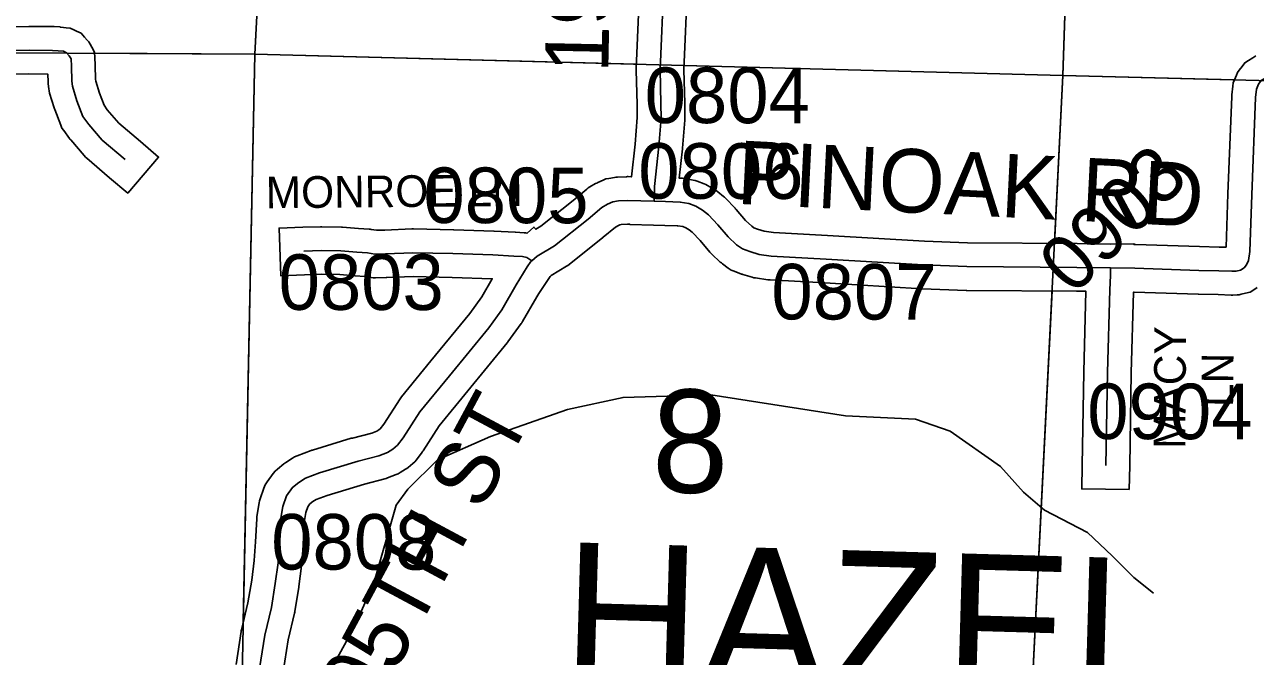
# Model space of a CAD drawing. Extents: x -132.8 to -73.3, y -60 to -26.
# Drawn here: x -120.938 to -119.387, y -40.152 to -39.355 of the extents above; entities that cross this region are included whole.
import ezdxf

# ---------------------------------------------------------------- set-up
doc = ezdxf.new("R2010")
doc.units = 0
for name, color, linetype in [('tdCoHydroRiver', 7, 'Continuous'), ('tdCoSecRdNmbr', 7, 'Continuous'), ('tdCoSecRdTxt', 7, 'Continuous'), ('tdCoSecRteBand', 7, 'Continuous'), ('tdCoSecRteCL', 7, 'Continuous'), ('tdCoSectLine', 7, 'Continuous'), ('tdCoSectLinePart', 7, 'Continuous'), ('tdCoSectNmbr', 7, 'Continuous'), ('tdCoSurfGravel', 7, 'Continuous'), ('tdCoTwpNameTxt', 7, 'Continuous')]:
    doc.layers.add(name, color=color, linetype=linetype)

msp = doc.modelspace()

# ---------------------------------------------------------------- linework, layer by layer
at = {"layer": 'tdCoHydroRiver'}
msp.add_lwpolyline([(-119.5151, -40.0717), (-119.5398, -40.0521), (-119.5675, -40.0246), (-119.5983, -39.9953), (-119.6528, -39.967), (-119.679, -39.9442), (-119.7081, -39.9119), (-119.7716, -39.8676), (-119.8154, -39.8522), (-119.9036, -39.8482), (-120.0734, -39.8215), (-120.1839, -39.8249), (-120.2538, -39.8403), (-120.351, -39.874), (-120.418, -39.9037), (-120.4553, -39.9405), (-120.4701, -39.9606), (-120.498, -40.0593), (-120.5232, -40.1154), (-120.6277, -40.305), (-120.6465, -40.3581), (-120.6581, -40.3767), (-120.6616, -40.3908)], dxfattribs=at)
at = {"layer": 'tdCoSecRteBand'}
for points in [[(-120.6718, -40.1619), (-120.6654, -40.1203), (-120.6652, -40.1191), (-120.6649, -40.1179), (-120.6568, -40.084), (-120.6521, -40.0552), (-120.6488, -40.0304), (-120.6472, -40.0072), (-120.6457, -39.9781), (-120.6456, -39.9765), (-120.6454, -39.9749), (-120.6426, -39.9579), (-120.6422, -39.9553), (-120.6414, -39.9528), (-120.6367, -39.9393), (-120.6353, -39.9351), (-120.6327, -39.9315), (-120.625, -39.9209), (-120.6227, -39.9177), (-120.6196, -39.9152), (-120.6117, -39.9087), (-120.6105, -39.9077), (-120.6091, -39.9068), (-120.6007, -39.9014), (-120.598, -39.8997), (-120.5949, -39.8985), (-120.5772, -39.8919), (-120.5763, -39.8915), (-120.5754, -39.8912), (-120.5265, -39.8764), (-120.5259, -39.8762), (-120.5252, -39.8761), (-120.5008, -39.8699), (-120.4944, -39.8674), (-120.4919, -39.8658), (-120.4901, -39.8643), (-120.4857, -39.8585), (-120.4651, -39.8267), (-120.4642, -39.8253), (-120.4632, -39.8241), (-120.4262, -39.7787), (-120.4261, -39.7786), (-120.4261, -39.7786), (-120.3771, -39.7189), (-120.362, -39.698), (-120.3489, -39.6752), (-120.3492, -39.6752), (-120.3992, -39.6735), (-120.4486, -39.6723), (-120.4819, -39.6737), (-120.4822, -39.6737), (-120.4826, -39.6737), (-120.4962, -39.674), (-120.4988, -39.674), (-120.5014, -39.6736), (-120.5095, -39.6723), (-120.5218, -39.6715), (-120.5219, -39.6714), (-120.5219, -39.6714), (-120.5411, -39.67), (-120.5641, -39.6696), (-120.5855, -39.6703), (-120.6155, -39.6713), (-120.6175, -39.6113), (-120.5875, -39.6103), (-120.5653, -39.6096), (-120.5645, -39.6095), (-120.5637, -39.6096), (-120.539, -39.6101), (-120.5382, -39.6101), (-120.5374, -39.6101), (-120.5175, -39.6116), (-120.5039, -39.6126), (-120.5027, -39.6127), (-120.5014, -39.6129), (-120.4947, -39.614), (-120.4841, -39.6138), (-120.4502, -39.6123), (-120.4492, -39.6123), (-120.4482, -39.6123), (-120.3976, -39.6135), (-120.3975, -39.6135), (-120.3973, -39.6135), (-120.347, -39.6152), (-120.3468, -39.6153), (-120.3466, -39.6153), (-120.32, -39.6165), (-120.3197, -39.6165), (-120.3193, -39.6165), (-120.3087, -39.6173), (-120.3065, -39.6174), (-120.305, -39.6178), (-120.2962, -39.6101), (-120.2939, -39.6127), (-120.2875, -39.6089), (-120.247, -39.5766), (-120.2297, -39.5622), (-120.2278, -39.5607), (-120.2257, -39.5594), (-120.2186, -39.5552), (-120.2171, -39.5544), (-120.2156, -39.5537), (-120.2089, -39.5507), (-120.2055, -39.5492), (-120.2018, -39.5486), (-120.1947, -39.5474), (-120.1928, -39.547), (-120.1909, -39.5469), (-120.1796, -39.5465), (-120.1784, -39.5464), (-120.1773, -39.5464), (-120.1737, -39.5466), (-120.1732, -39.5466), (-120.1688, -39.5053), (-120.166, -39.4716), (-120.1662, -39.4552), (-120.1672, -39.4121), (-120.1672, -39.4112), (-120.1672, -39.4102), (-120.1627, -39.302)], [(-120.1028, -39.3044), (-120.1072, -39.4117), (-120.1062, -39.4539), (-120.1062, -39.4541), (-120.1062, -39.4542), (-120.1059, -39.4722), (-120.1059, -39.4736), (-120.1061, -39.4751), (-120.109, -39.5106), (-120.109, -39.511), (-120.1091, -39.5113), (-120.113, -39.5484), (-120.1111, -39.5484), (-120.1089, -39.5485), (-120.1067, -39.5489), (-120.0956, -39.5508), (-120.0929, -39.5513), (-120.0904, -39.5522), (-120.0817, -39.5555), (-120.0794, -39.5563), (-120.0773, -39.5575), (-120.0687, -39.5625), (-120.0664, -39.5637), (-120.0644, -39.5654), (-120.0573, -39.5713), (-120.056, -39.5724), (-120.0548, -39.5736), (-120.0427, -39.5862), (-120.042, -39.587), (-120.0413, -39.5877), (-120.0297, -39.6016), (-120.0217, -39.609), (-120.0192, -39.6109), (-120.0146, -39.6126), (-120.0061, -39.6151), (-119.9941, -39.6168), (-119.9263, -39.6205), (-119.9262, -39.6205), (-119.9261, -39.6205), (-119.8039, -39.6278), (-119.7497, -39.6298), (-119.6116, -39.6308), (-119.6114, -39.6308), (-119.6113, -39.6308), (-119.5989, -39.631), (-119.5694, -39.6315), (-119.5398, -39.6311), (-119.5398, -39.632), (-119.5389, -39.632), (-119.5383, -39.632), (-119.538, -39.632), (-119.5378, -39.632), (-119.4571, -39.6347), (-119.4324, -39.6352), (-119.4323, -39.6352), (-119.4321, -39.6352), (-119.4236, -39.6355)], [(-121.131, -39.3575), (-120.9329, -39.3568), (-120.9328, -39.3568), (-120.9326, -39.3568), (-120.903, -39.3571), (-120.9021, -39.3571), (-120.9012, -39.3571), (-120.894, -39.3576), (-120.8935, -39.3577), (-120.8929, -39.3577), (-120.886, -39.3585), (-120.881, -39.359), (-120.8765, -39.3611), (-120.8728, -39.3628), (-120.8671, -39.3655), (-120.8629, -39.3703), (-120.8595, -39.3742), (-120.8574, -39.3765), (-120.8559, -39.3792), (-120.8537, -39.3832), (-120.8502, -39.3893), (-120.8499, -39.3963), (-120.8494, -39.4054), (-120.8493, -39.4058), (-120.8493, -39.4062), (-120.8489, -39.4236), (-120.8486, -39.4261), (-120.844, -39.4411), (-120.8382, -39.4562), (-120.8341, -39.4619), (-120.8194, -39.4789), (-120.7923, -39.5021), (-120.7694, -39.5216), (-120.8084, -39.5672), (-120.8312, -39.5477), (-120.8601, -39.523), (-120.8618, -39.5216), (-120.8633, -39.5198), (-120.8803, -39.5001), (-120.8812, -39.4991), (-120.8819, -39.4981), (-120.8891, -39.4883), (-120.8913, -39.4851), (-120.8927, -39.4815), (-120.9004, -39.4618), (-120.9008, -39.4607), (-120.9011, -39.4596), (-120.9068, -39.4409), (-120.9076, -39.4383), (-120.9079, -39.4356), (-120.9086, -39.4292), (-120.9088, -39.4279), (-120.9088, -39.4266), (-120.9091, -39.417), (-120.9329, -39.4168), (-121.131, -39.4175)], [(-119.4236, -39.6355), (-119.4213, -39.5682), (-119.4213, -39.5682), (-119.4213, -39.5681), (-119.4166, -39.4453), (-119.4166, -39.4442), (-119.4164, -39.443), (-119.4152, -39.4324), (-119.4147, -39.4282), (-119.4131, -39.4243), (-119.4106, -39.4184), (-119.4092, -39.4151), (-119.4071, -39.4121), (-119.4036, -39.4075), (-119.4002, -39.4028), (-119.3953, -39.3997), (-119.3901, -39.3965), (-119.3862, -39.3941)], [(-119.5457, -39.9412), (-119.6057, -39.9402), (-119.6052, -39.9102), (-119.6032, -39.7928), (-119.6032, -39.7926), (-119.6032, -39.7924), (-119.6003, -39.691), (-119.6122, -39.6908), (-119.7506, -39.6898), (-119.751, -39.6898), (-119.7515, -39.6898), (-119.8065, -39.6878), (-119.8068, -39.6878), (-119.8072, -39.6878), (-119.9297, -39.6804), (-119.9986, -39.6767), (-119.9999, -39.6766), (-120.0012, -39.6764), (-120.0168, -39.6742), (-120.019, -39.6739), (-120.0211, -39.6732), (-120.0327, -39.6698), (-120.0336, -39.6695), (-120.0345, -39.6692), (-120.0439, -39.6657), (-120.0478, -39.6643), (-120.0512, -39.6618), (-120.0586, -39.6564), (-120.06, -39.6553), (-120.0613, -39.6541), (-120.0719, -39.6443), (-120.0733, -39.643), (-120.0745, -39.6416), (-120.0867, -39.6271), (-120.0969, -39.6164), (-120.1007, -39.6133), (-120.1049, -39.6108), (-120.1087, -39.6094), (-120.115, -39.6083), (-120.1156, -39.6083), (-120.1156, -39.6084), (-120.1313, -39.6079), (-120.1313, -39.6079), (-120.1313, -39.6079), (-120.1454, -39.6075), (-120.1752, -39.6069), (-120.1752, -39.6065), (-120.1781, -39.6064), (-120.1864, -39.6068), (-120.188, -39.6071), (-120.1897, -39.6078), (-120.1933, -39.6099), (-120.2089, -39.6229), (-120.2091, -39.6231), (-120.2094, -39.6233), (-120.2518, -39.6571), (-120.2534, -39.6584), (-120.2552, -39.6595), (-120.2745, -39.6709), (-120.276, -39.6722), (-120.29, -39.6939), (-120.2902, -39.6938), (-120.2928, -39.698), (-120.3108, -39.7293), (-120.3116, -39.7306), (-120.3125, -39.7318), (-120.329, -39.7547), (-120.3296, -39.7555), (-120.3302, -39.7562), (-120.3797, -39.8166), (-120.4156, -39.8607), (-120.4359, -39.8921), (-120.4366, -39.8931), (-120.4373, -39.894), (-120.4444, -39.9034), (-120.4465, -39.9061), (-120.4491, -39.9082), (-120.455, -39.9132), (-120.4565, -39.9144), (-120.4582, -39.9155), (-120.4649, -39.9197), (-120.4673, -39.9212), (-120.47, -39.9223), (-120.4809, -39.9265), (-120.4825, -39.9271), (-120.4843, -39.9276), (-120.5098, -39.9341), (-120.557, -39.9484), (-120.5708, -39.9536), (-120.5751, -39.9563), (-120.5787, -39.9592), (-120.5814, -39.963), (-120.5838, -39.9699), (-120.5859, -39.9828), (-120.5873, -40.0105), (-120.5873, -40.0108), (-120.5873, -40.0111), (-120.589, -40.0355), (-120.5891, -40.0364), (-120.5892, -40.0373), (-120.5927, -40.0635), (-120.5927, -40.0639), (-120.5928, -40.0643), (-120.5977, -40.0947), (-120.5979, -40.0958), (-120.5981, -40.0968), (-120.6062, -40.1307), (-120.6125, -40.1711)], [(-119.3843, -39.6862), (-119.3887, -39.6892), (-119.3935, -39.6923), (-119.399, -39.6935), (-119.4047, -39.6948), (-119.4072, -39.6953), (-119.4097, -39.6954), (-119.4151, -39.6957), (-119.4163, -39.6957), (-119.4174, -39.6957), (-119.4338, -39.6952), (-119.4585, -39.6947), (-119.4587, -39.6947), (-119.4589, -39.6947), (-119.5396, -39.692), (-119.5403, -39.692), (-119.5432, -39.794), (-119.5452, -39.9112), (-119.5457, -39.9412)]]:
    msp.add_lwpolyline(points, dxfattribs=at)
at = {"layer": 'tdCoSecRteCL'}
for points in [[(-120.1447, -39.5775), (-120.1443, -39.5589), (-120.1389, -39.5081), (-120.1359, -39.4726), (-120.1362, -39.4546), (-120.1372, -39.4114), (-120.1327, -39.3032), (-120.1295, -39.2196), (-120.1298, -39.2011), (-120.1327, -39.1816), (-120.1345, -39.1626), (-120.1347, -39.1481), (-120.1337, -39.1276), (-120.1298, -39.0978), (-120.1224, -39.0531), (-120.1212, -39.0423), (-120.1204, -39.029), (-120.1204, -39.0196), (-120.1216, -39.0078), (-120.1253, -38.9888), (-120.1411, -38.9404), (-120.1572, -38.8964)], [(-121.2237, -39.3869), (-121.1311, -39.3875), (-120.9328, -39.3868), (-120.9032, -39.3871), (-120.8961, -39.3875), (-120.8892, -39.3883), (-120.8855, -39.39), (-120.882, -39.394), (-120.8798, -39.3979), (-120.8793, -39.407), (-120.8788, -39.4258), (-120.8781, -39.4322), (-120.8724, -39.4509), (-120.8648, -39.4707), (-120.8576, -39.4805), (-120.8406, -39.5002), (-120.8117, -39.5249)], [(-119.5694, -39.6615), (-119.5388, -39.662), (-119.4579, -39.6647), (-119.433, -39.6652), (-119.4165, -39.6657), (-119.4111, -39.6655), (-119.4054, -39.6642), (-119.4009, -39.6613), (-119.398, -39.6576), (-119.3955, -39.6521), (-119.3938, -39.641), (-119.3913, -39.5693), (-119.3866, -39.4465), (-119.3854, -39.4359), (-119.3829, -39.4299), (-119.3795, -39.4253), (-119.3743, -39.4221), (-119.3667, -39.4201), (-119.3566, -39.4198), (-119.1842, -39.425), (-118.8852, -39.4346)], [(-120.299, -39.6524), (-120.2922, -39.6465), (-120.2705, -39.6336), (-120.2281, -39.5999), (-120.2106, -39.5853), (-120.2034, -39.5811), (-120.1967, -39.5782), (-120.1896, -39.5769), (-120.1783, -39.5764), (-120.1447, -39.5775)], [(-120.1447, -39.5775), (-120.1304, -39.5779), (-120.1119, -39.5784), (-120.1008, -39.5804), (-120.0922, -39.5836), (-120.0836, -39.5885), (-120.0764, -39.5944), (-120.0643, -39.607), (-120.0515, -39.6223), (-120.0409, -39.6322), (-120.0335, -39.6376), (-120.0241, -39.641), (-120.0125, -39.6445), (-119.997, -39.6467), (-119.9279, -39.6504), (-119.8054, -39.6578), (-119.7504, -39.6598), (-119.6118, -39.6608), (-119.5694, -39.6615)], [(-120.5865, -39.6403), (-120.5643, -39.6396), (-120.5396, -39.6401), (-120.5197, -39.6415), (-120.5061, -39.6425), (-120.4967, -39.644), (-120.4832, -39.6437), (-120.4489, -39.6423), (-120.3983, -39.6435), (-120.348, -39.6452), (-120.3214, -39.6465), (-120.3108, -39.6472), (-120.3051, -39.6484), (-120.299, -39.6524)], [(-120.6421, -40.1666), (-120.6357, -40.1249), (-120.6273, -40.0899), (-120.6224, -40.0595), (-120.6189, -40.0334), (-120.6172, -40.009), (-120.6157, -39.9796), (-120.613, -39.9626), (-120.6083, -39.949), (-120.6007, -39.9384), (-120.5928, -39.932), (-120.5844, -39.9266), (-120.5667, -39.9199), (-120.5178, -39.9052), (-120.4917, -39.8985), (-120.4808, -39.8943), (-120.4742, -39.8901), (-120.4683, -39.8852), (-120.4611, -39.8758), (-120.4399, -39.843), (-120.4029, -39.7976), (-120.3533, -39.7372), (-120.3368, -39.7143), (-120.3186, -39.6827), (-120.3048, -39.66), (-120.3003, -39.6536), (-120.299, -39.6524)], [(-119.5752, -39.9107), (-119.5732, -39.7933), (-119.5702, -39.6892), (-119.5693, -39.6712), (-119.5694, -39.6615)]]:
    msp.add_lwpolyline(points, dxfattribs=at)
at = {"layer": 'tdCoSectLine'}
for points in [[(-120.648, -39.3919), (-120.597, -38.4052)], [(-119.6295, -39.4186), (-119.5966, -38.4368)], [(-121.5951, -39.3869), (-120.648, -39.3919)], [(-120.6685, -40.3833), (-120.648, -39.3919)], [(-120.648, -39.3919), (-119.6295, -39.4186)], [(-119.6787, -40.4007), (-119.6295, -39.4186)], [(-119.6295, -39.4186), (-118.6408, -39.444)]]:
    msp.add_lwpolyline(points, dxfattribs=at)
at = {"layer": 'tdCoSectLinePart'}
for points in [[(-119.6295, -39.4186), (-119.6045, -38.6719)], [(-120.648, -39.3919), (-120.6188, -38.8278)], [(-120.8514, -39.3908), (-120.648, -39.3919)], [(-120.6628, -40.1078), (-120.648, -39.3919)], [(-120.648, -39.3919), (-120.1673, -39.4045)], [(-120.1073, -39.4061), (-119.6295, -39.4186)], [(-119.6401, -39.631), (-119.6295, -39.4186)], [(-119.6295, -39.4186), (-119.413, -39.4242)], [(-119.6787, -40.4007), (-119.6431, -39.6906)]]:
    msp.add_lwpolyline(points, dxfattribs=at)
at = {"layer": 'tdCoSurfGravel'}
for points in [[(-120.299, -39.6524), (-120.2922, -39.6465), (-120.2705, -39.6336), (-120.2281, -39.5999), (-120.2106, -39.5853), (-120.2034, -39.5811), (-120.1967, -39.5782), (-120.1896, -39.5769), (-120.1783, -39.5764), (-120.1447, -39.5775), (-120.1443, -39.5589), (-120.1389, -39.5081), (-120.1359, -39.4726), (-120.1362, -39.4546), (-120.1372, -39.4114), (-120.1327, -39.3032)], [(-121.2237, -39.3869), (-121.1311, -39.3875), (-120.9328, -39.3868), (-120.9032, -39.3871), (-120.8961, -39.3875), (-120.8892, -39.3883), (-120.8855, -39.39), (-120.882, -39.394), (-120.8798, -39.3979), (-120.8793, -39.407), (-120.8788, -39.4258), (-120.8781, -39.4322), (-120.8724, -39.4509), (-120.8648, -39.4707), (-120.8576, -39.4805), (-120.8406, -39.5002), (-120.8117, -39.5249)], [(-119.5694, -39.6615), (-119.5388, -39.662), (-119.4579, -39.6647), (-119.433, -39.6652), (-119.4165, -39.6657), (-119.4111, -39.6655), (-119.4054, -39.6642), (-119.4009, -39.6613), (-119.398, -39.6576), (-119.3955, -39.6521), (-119.3938, -39.641), (-119.3913, -39.5693), (-119.3866, -39.4465), (-119.3854, -39.4359), (-119.3829, -39.4299), (-119.3795, -39.4253), (-119.3743, -39.4221), (-119.3667, -39.4201), (-119.3566, -39.4198), (-119.1842, -39.425), (-118.8852, -39.4346)], [(-120.1447, -39.5775), (-120.1304, -39.5779), (-120.1119, -39.5784), (-120.1008, -39.5804), (-120.0922, -39.5836), (-120.0836, -39.5885), (-120.0764, -39.5944), (-120.0643, -39.607), (-120.0515, -39.6223), (-120.0409, -39.6322), (-120.0335, -39.6376), (-120.0241, -39.641), (-120.0125, -39.6445), (-119.997, -39.6467), (-119.9279, -39.6504), (-119.8054, -39.6578), (-119.7504, -39.6598), (-119.6118, -39.6608), (-119.5694, -39.6615)], [(-120.5865, -39.6403), (-120.5643, -39.6396), (-120.5396, -39.6401), (-120.5197, -39.6415), (-120.5061, -39.6425), (-120.4967, -39.644), (-120.4832, -39.6437), (-120.4489, -39.6423), (-120.3983, -39.6435), (-120.348, -39.6452), (-120.3214, -39.6465), (-120.3108, -39.6472), (-120.3051, -39.6484), (-120.299, -39.6524)], [(-120.6421, -40.1666), (-120.6357, -40.1249), (-120.6273, -40.0899), (-120.6224, -40.0595), (-120.6189, -40.0334), (-120.6172, -40.009), (-120.6157, -39.9796), (-120.613, -39.9626), (-120.6083, -39.949), (-120.6007, -39.9384), (-120.5928, -39.932), (-120.5844, -39.9266), (-120.5667, -39.9199), (-120.5178, -39.9052), (-120.4917, -39.8985), (-120.4808, -39.8943), (-120.4742, -39.8901), (-120.4683, -39.8852), (-120.4611, -39.8758), (-120.4399, -39.843), (-120.4029, -39.7976), (-120.3533, -39.7372), (-120.3368, -39.7143), (-120.3186, -39.6827), (-120.3048, -39.66), (-120.3003, -39.6536), (-120.299, -39.6524)], [(-119.5752, -39.9107), (-119.5732, -39.7933), (-119.5702, -39.6892), (-119.5693, -39.6712), (-119.5694, -39.6615)]]:
    msp.add_lwpolyline(points, dxfattribs=at)

# ---------------------------------------------------------------- texts
at = {"layer": 'tdCoSecRdNmbr'}
for s, rotation, p in [('0804', 359.91, (-120.1567, -39.4787)), ('0806', 359.91, (-120.1648, -39.5741)), ('0903', 44.9103, (-119.6161, -39.6975)), ('0805', 359.9099, (-120.4356, -39.6048)), ('0803', 359.9097, (-120.6182, -39.7143)), ('0807', 359.9101, (-119.997, -39.7264)), ('0904', 359.9105, (-119.5987, -39.8773)), ('0808', 359.9097, (-120.6275, -40.0419))]:
    msp.add_text(s, height=0.07, rotation=rotation, dxfattribs=at).set_placement(p)
at = {"layer": 'tdCoSecRdTxt'}
for s, height, rotation, p in [('195TH ST', 0.08, 88.8446, (-120.2026, -39.4159)), ('PINOAK RD', 0.08, 357.1456, (-120.0415, -39.5806)), ('MONROE LN', 0.04, 0.515, (-120.6342, -39.5863)), ('MACY', 0.04, 89.5546, (-119.4752, -39.8899)), ('LN ', 0.04, 89.5546, (-119.4148, -39.8371)), ('195TH ST', 0.08, 61.7608, (-120.5285, -40.2791))]:
    msp.add_text(s, height=height, rotation=rotation, dxfattribs=at).set_placement(p)
at = {"layer": 'tdCoSectNmbr'}
msp.add_text('8', height=0.13, rotation=359.91, dxfattribs=at).set_placement((-120.1477, -39.945))
at = {"layer": 'tdCoTwpNameTxt'}
msp.add_text('HAZEL', height=0.18, rotation=358.368, dxfattribs=at).set_placement((-120.2625, -40.1873))

doc.saveas('drawing.dxf')
